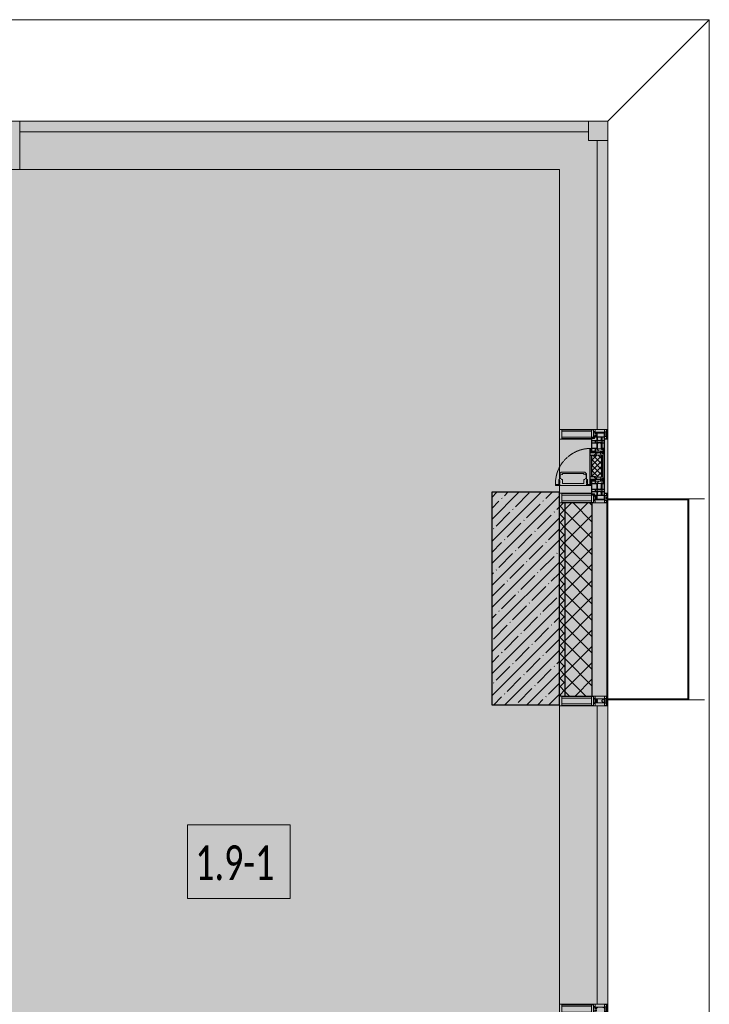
# Model space of a CAD drawing. Header units: millimetres. Extents: x -76220005 to 7466349, y -86687 to 22351.
# Tile 275 of 493: x 70838 to 74403, y -23854 to -18759. Entities that reach past the tile are written whole.
import ezdxf

# ---------------------------------------------------------------- set-up
doc = ezdxf.new("R2010")
doc.units = ezdxf.units.MM
doc.linetypes.add('-D1-02х01', pattern=[3, 2, -1])
for name, color, linetype, lineweight in [('_0', 7, 'Continuous', 13), ('A-010-A_ROOM', 7, 'Continuous', 18), ('A-200-M_WALL', 7, 'Continuous', 5), ('A-200-M_WALL_PAT', 7, 'Continuous', 5), ('A-214-M_CURT_WALL', 7, 'Continuous', 5), ('A-215-M_CURT_PANEL', 7, 'Continuous', 5), ('A-280-M_COLUMN', 7, 'Continuous', 5), ('A-314-M_WINDOW', 7, 'Continuous', 5), ('S-280-M_COLUMN', 7, 'Continuous', 5), ('Z-060-M_DETAIL', 7, 'Continuous', 5), ('Ограждение', 7, 'Continuous', 5), ('Поручни', 7, 'Continuous', 5)]:
    doc.layers.add(name, color=color, linetype=linetype, lineweight=lineweight)
doc.styles.add('Calibri Light_2', font='Calibri light.ttf', dxfattribs={"width": 0.7, "height": 250})

# ---------------------------------------------------------------- blocks, each defined once
blk = doc.blocks.new('System Panel - A_PAN_Glass-5712541-50_AS_Plan_10')
at = {"layer": 'A-215-M_CURT_PANEL'}
for p, q in [((1470, 55), (-1470, 55)), ((-1470, 55), (-1470, 0)), ((1470, 0), (1470, 55)), ((-1470, 0), (1470, 0))]:
    blk.add_line(p, q, dxfattribs=at)
blk = doc.blocks.new('Rectangular Mullion - R_StandardFrame_50Wx250H-5712542-50_AS_Plan_10')
at = {"layer": 'A-214-M_CURT_WALL'}
blk.add_line((34660, 29445), (37450, 29445), dxfattribs=at)
blk = doc.blocks.new('Quad Corner Mullion - Q_0_100_-50-2880969-50_AS_Plan_10')
at = {"layer": 'A-214-M_CURT_WALL', "lineweight": 9}
for p, q in [((0, 0), (-100, 0)), ((-100, 0), (-100, -100)), ((0, -100), (0, 0)), ((-100, -100), (0, -100))]:
    blk.add_line(p, q, dxfattribs=at)
blk = doc.blocks.new('Rectangular Mullion - R_StandardFrame_50Wx250H-3484157-50_AS_Plan_10')
at = {"layer": 'A-214-M_CURT_WALL', "lineweight": 9}
for p, q in [((-50, -250), (-50, 0)), ((-50, 0), (0, 0)), ((0, 0), (0, -250)), ((0, -250), (-50, -250))]:
    blk.add_line(p, q, dxfattribs=at)
blk = doc.blocks.new('System Panel - A_PAN_Glass-4955594-50_AS_Plan_10')
at = {"layer": 'A-215-M_CURT_PANEL'}
for p, q in [((747.5, 55), (-747.5, 55)), ((-747.5, 55), (-747.5, 0)), ((747.5, 0), (747.5, 55)), ((-747.5, 0), (747.5, 0))]:
    blk.add_line(p, q, dxfattribs=at)
blk = doc.blocks.new('Rectangular Mullion - R_StandardFrame_50Wx250H-5712543-50_AS_Plan_10')
at = {"layer": 'A-214-M_CURT_WALL'}
blk.add_line((37450, 29445), (37450, 28100), dxfattribs=at)
blk = doc.blocks.new('A_PAN_Створка - 383мм-4625040-50_AS_Plan_10')
at = {"layer": 'A-215-M_CURT_PANEL'}
h = blk.add_hatch(dxfattribs=at)
h.set_pattern_fill('FP_3', color=256, style=0, pattern_type=2)
h.set_pattern_definition([(135, (27910.019, -37700), (-14.142136, -14.142136), []), (225, (27910.019, -37700), (14.142136, -14.142136), [])])
h.paths.add_polyline_path([(57.2, -60.8), (57.2, -36.4), (54.9, -34.1), (54.5, -31.8), (-54.5, -31.8), (-54.9, -34.1), (-57.2, -36.4), (-57.2, -60.8), (-54.6, -63.4), (-53.6, -82.7), (54.6, -81.8), (54.6, -63.4)])
at = {"layer": 'A-314-M_WINDOW'}
for p, q in [((-67.9, -17), (-171, -17)), ((-171, -17), (-171, -57)), ((-171, -18.5), (-153.5, -18.5)), ((-153.5, -18.5), (-152, -20)), ((-152, -20), (-152, -73.5)), ((-150.5, -17), (-150.5, -29.4)), ((-132.4, -18.6), (-150.5, -18.6)), ((-150.5, -29.4), (-132.4, -29.4)), ((-150.5, -33.6), (-150.5, -68)), ((-136.3, -33.6), (-150.5, -33.6)), ((-137.2, -31), (-135.8, -35)), ((-132.5, -31), (-137.2, -31)), ((-137.2, -54.8), (-135.8, -50.8)), ((-132.1, -36.8), (-135.8, -35)), ((-132.1, -49), (-135.8, -50.8)), ((-132.5, -31.9), (-133.4, -33.7)), ((-133.4, -33.7), (-130.1, -35.3)), ((-133.4, -52), (-130.1, -50.4)), ((-132.5, -31.9), (-132.5, -31)), ((-132.4, -29.4), (-132.4, -18.6)), ((-132.1, -49), (-132.1, -36.8)), ((-131, -18.2), (-131, -29.5)), ((-120.8, -18.2), (-131, -18.2)), ((-131, -29.5), (-120.8, -29.5)), ((-131, -30.9), (-131, -33)), ((-120.8, -30.9), (-131, -30.9)), ((-129.4, -34.6), (-131, -33)), ((-130.1, -35.3), (-129.4, -34.6)), ((-130.1, -35.3), (-130.1, -50.4)), ((-130.1, -50.4), (-129.4, -51.1)), ((-122.4, -34.6), (-120.8, -33)), ((-121.7, -35.3), (-122.4, -34.6)), ((-121.7, -50.4), (-122.4, -51.1)), ((-118.4, -33.7), (-121.7, -35.3)), ((-121.7, -35.3), (-121.7, -50.4)), ((-118.4, -52), (-121.7, -50.4)), ((-120.8, -18.2), (-120.8, -29.5)), ((-120.8, -30.9), (-120.8, -33)), ((-119.7, -36.8), (-115.9, -35)), ((-119.7, -49), (-119.7, -36.8)), ((-119.7, -49), (-115.9, -50.8)), ((-119.3, -18.6), (-92.5, -18.6)), ((-119.3, -29.4), (-119.3, -18.6)), ((-92.5, -29.4), (-119.3, -29.4)), ((-119.3, -31), (-114.6, -31)), ((-119.3, -31.9), (-119.3, -31)), ((-119.3, -31.9), (-118.4, -33.7)), ((-114.6, -31), (-115.9, -35)), ((-114.6, -54.8), (-115.9, -50.8)), ((-94.1, -33.5), (-115.4, -33.5)), ((-89.9, -35.1), (-94.1, -33.5)), ((-89.9, -50.9), (-94.1, -52.5)), ((-92.5, -18.6), (-92.5, -29.4)), ((-90.8, -18.5), (-90.8, -29.4)), ((-87.3, -18.5), (-90.8, -18.5)), ((-90.8, -29.4), (-85.9, -29.4)), ((-89.9, -32.5), (-89.9, -35.1)), ((-85.9, -32.5), (-89.9, -32.5)), ((-89.9, -35.1), (-89.9, -50.9)), ((-89.9, -52.2), (-89.9, -50.9)), ((-87.3, -20.4), (-87.3, -18.5)), ((-87.3, -20.4), (-87.3, -21.9)), ((-84.8, -20.4), (-87.3, -20.4)), ((-87.3, -21.9), (-85.9, -21.9)), ((-85.9, -18.2), (-85.9, -20.4)), ((-75.9, -18.2), (-85.9, -18.2)), ((-85.9, -21.9), (-85.9, -29.4)), ((-85.9, -29.4), (-85.9, -32.5)), ((-85.9, -53.5), (-78, -45.6)), ((-83.4, -20.4), (-84.8, -20.4)), ((-70, -33.8), (-83.4, -20.4)), ((-78, -84), (-78, -23.5)), ((-78, -23.5), (-67.9, -23.5)), ((-78, -36.8), (-70, -36.8)), ((-78, -45.6), (-78, -36.8)), ((-75.9, -21.5), (-75.9, -18.2)), ((-75.9, -21.5), (-75.9, -23.5)), ((-74.9, -21.5), (-75.9, -21.5)), ((-75.9, -23.5), (-73, -23.5)), ((-74.9, -17.9), (-74.9, -21.5)), ((-68.9, -17.9), (-74.9, -17.9)), ((-67.2, -29.3), (-73, -23.5)), ((-61.4, -23.5), (-70, -32.1)), ((-70, -32.1), (-70, -62.5)), ((-70, -36.8), (-70, -33.8)), ((-68.9, -21.5), (-68.9, -17.9)), ((-67.9, -21.5), (-68.9, -21.5)), ((67.9, -17), (-67.9, -17)), ((-61.4, -23.5), (-67.9, -17)), ((-67.9, -17), (-67.9, -23.5)), ((-67.9, -17), (67.9, -17)), ((-67.9, -21.5), (-67.9, -23.5)), ((-67.9, -23.5), (-64.6, -26.8)), ((-67.9, -23.5), (-64.6, -26.8)), ((-64.6, -26.8), (-67.2, -29.3)), ((-64.6, -26.8), (-61.4, -23.5)), ((61.4, -23.5), (-61.4, -23.5)), ((67.9, -17), (61.4, -23.5)), ((70, -32.1), (61.4, -23.5)), ((61.4, -23.5), (64.6, -26.8)), ((67.9, -23.5), (64.6, -26.8)), ((64.6, -26.8), (67.9, -23.5)), ((64.6, -26.8), (67.2, -29.3)), ((67.2, -29.3), (73, -23.5)), ((67.9, -23.5), (67.9, -17)), ((171, -17), (67.9, -17)), ((67.9, -21.5), (67.9, -23.5)), ((67.9, -21.5), (68.9, -21.5)), ((67.9, -23.5), (78, -23.5)), ((68.9, -17.9), (74.9, -17.9)), ((68.9, -21.5), (68.9, -17.9)), ((70, -33.8), (83.4, -20.4)), ((70, -62.5), (70, -32.1)), ((70, -36.8), (70, -33.8)), ((78, -36.8), (70, -36.8)), ((75.9, -23.5), (73, -23.5)), ((74.9, -17.9), (74.9, -21.5)), ((74.9, -21.5), (75.9, -21.5)), ((75.9, -18.2), (85.9, -18.2)), ((75.9, -21.5), (75.9, -18.2)), ((75.9, -21.5), (75.9, -23.5)), ((78, -23.5), (78, -84)), ((78, -45.6), (78, -36.8)), ((85.9, -53.5), (78, -45.6)), ((83.4, -20.4), (84.8, -20.4)), ((84.8, -20.4), (87.3, -20.4)), ((85.9, -18.2), (85.9, -20.4)), ((85.9, -21.9), (85.9, -29.4)), ((87.3, -21.9), (85.9, -21.9)), ((85.9, -29.4), (85.9, -32.5)), ((90.8, -29.4), (85.9, -29.4)), ((85.9, -32.5), (89.9, -32.5)), ((87.3, -18.5), (90.8, -18.5)), ((87.3, -20.4), (87.3, -18.5)), ((87.3, -20.4), (87.3, -21.9)), ((89.9, -32.5), (89.9, -35.1)), ((89.9, -35.1), (94.1, -33.5)), ((89.9, -35.1), (89.9, -50.9)), ((89.9, -50.9), (94.1, -52.5)), ((89.9, -52.2), (89.9, -50.9)), ((90.8, -18.5), (90.8, -29.4)), ((92.5, -18.6), (92.5, -29.4)), ((119.3, -18.6), (92.5, -18.6)), ((92.5, -29.4), (119.3, -29.4)), ((94.1, -33.5), (115.4, -33.5)), ((114.6, -31), (115.9, -35)), ((119.3, -31), (114.6, -31)), ((114.6, -54.8), (115.9, -50.8)), ((119.7, -36.8), (115.9, -35)), ((119.7, -49), (115.9, -50.8)), ((119.3, -31.9), (118.4, -33.7)), ((118.4, -33.7), (121.7, -35.3)), ((118.4, -52), (121.7, -50.4)), ((119.3, -29.4), (119.3, -18.6)), ((119.3, -31.9), (119.3, -31)), ((119.7, -49), (119.7, -36.8)), ((120.8, -18.2), (120.8, -29.5)), ((120.8, -18.2), (131, -18.2)), ((131, -29.5), (120.8, -29.5)), ((120.8, -30.9), (120.8, -33)), ((120.8, -30.9), (131, -30.9)), ((122.4, -34.6), (120.8, -33)), ((121.7, -35.3), (122.4, -34.6)), ((121.7, -35.3), (121.7, -50.4)), ((121.7, -50.4), (122.4, -51.1)), ((129.4, -34.6), (131, -33)), ((130.1, -35.3), (129.4, -34.6)), ((130.1, -50.4), (129.4, -51.1)), ((133.4, -33.7), (130.1, -35.3)), ((130.1, -35.3), (130.1, -50.4)), ((133.4, -52), (130.1, -50.4)), ((131, -18.2), (131, -29.5)), ((131, -30.9), (131, -33)), ((132.1, -36.8), (135.8, -35)), ((132.1, -49), (132.1, -36.8)), ((132.1, -49), (135.8, -50.8)), ((132.4, -18.6), (150.5, -18.6)), ((132.4, -29.4), (132.4, -18.6)), ((150.5, -29.4), (132.4, -29.4)), ((132.5, -31), (137.2, -31)), ((132.5, -31.9), (132.5, -31)), ((132.5, -31.9), (133.4, -33.7)), ((137.2, -31), (135.8, -35)), ((137.2, -54.8), (135.8, -50.8)), ((136.3, -33.6), (150.5, -33.6)), ((150.5, -17), (150.5, -29.4)), ((150.5, -33.6), (150.5, -68)), ((153.5, -18.5), (152, -20)), ((152, -20), (152, -73.5)), ((171, -18.5), (153.5, -18.5)), ((171, -57), (171, -17)), ((-171, -55.5), (-152, -55.5)), ((-171, -57), (-156, -57)), ((-153, -60), (-153, -73.5)), ((-153, -73.5), (-150, -73.5)), ((-136.4, -52.4), (-150.5, -52.4)), ((-150.5, -56.6), (-132.4, -56.6)), ((-150.5, -68), (-143.5, -68)), ((-150.5, -69.5), (-150.5, -73.5)), ((-145, -69.5), (-150.5, -69.5)), ((-150, -73.5), (-150, -84)), ((-150, -84), (-78, -84)), ((-148.5, -81), (-148.5, -82.5)), ((-143.5, -81), (-148.5, -81)), ((-148.5, -82.5), (-132.4, -82.5)), ((-145, -69.5), (-145, -79.5)), ((-143.5, -68), (-143.5, -81)), ((-132.5, -54.8), (-137.2, -54.8)), ((-132.5, -53.8), (-133.4, -52)), ((-132.5, -53.8), (-132.5, -54.8)), ((-132.4, -56.6), (-132.4, -82.5)), ((-129.4, -51.1), (-131, -52.7)), ((-131, -55.1), (-131, -52.7)), ((-120.8, -55.1), (-131, -55.1)), ((-131, -56.5), (-131, -62.6)), ((-131, -56.5), (-120.8, -56.5)), ((-120.8, -62.6), (-131, -62.6)), ((-131, -64.6), (-120.8, -64.6)), ((-131, -82.5), (-131, -64.6)), ((-131, -82.5), (-120.8, -82.5)), ((-122.4, -51.1), (-120.8, -52.7)), ((-120.8, -55.1), (-120.8, -52.7)), ((-120.8, -56.5), (-120.8, -62.6)), ((-120.8, -82.5), (-120.8, -64.6)), ((-119.3, -53.8), (-118.4, -52)), ((-119.3, -53.8), (-119.3, -54.8)), ((-119.3, -54.8), (-114.6, -54.8)), ((-119.3, -56.6), (-119.3, -82.5)), ((-92.5, -56.6), (-119.3, -56.6)), ((-119.3, -82.5), (-92.5, -82.5)), ((-94.1, -52.5), (-115.3, -52.5)), ((-92.5, -56.6), (-92.5, -82.5)), ((-73.9, -87.5), (-91.5, -87.5)), ((-91.5, -87.5), (-91.5, -92)), ((-91.5, -92), (91.5, -92)), ((-90.8, -56.6), (-85.9, -56.6)), ((-90.8, -62.7), (-90.8, -56.6)), ((-80.4, -62.7), (-90.8, -62.7)), ((-90.8, -64.6), (-90.8, -82.5)), ((-80.1, -64.6), (-90.8, -64.6)), ((-90.8, -82.5), (-79.5, -82.5)), ((-89.9, -52.2), (-88.6, -53.5)), ((-85.9, -53.5), (-88.6, -53.5)), ((-85.9, -56.6), (-85.9, -53.5)), ((-78, -84), (-85, -84)), ((-85, -84), (-85, -87.5)), ((-85, -87.5), (-78, -87.5)), ((-80.4, -61.1), (-80.4, -62.7)), ((-78, -61.1), (-80.4, -61.1)), ((-80.1, -66.1), (-80.1, -64.6)), ((-78, -66.1), (-80.1, -66.1)), ((-79.5, -80.6), (-78, -80.6)), ((-79.5, -82.5), (-79.5, -80.6)), ((-78, -66.1), (-78, -61.1)), ((-78, -87.5), (-78, -84)), ((-78, -84), (-73.9, -84)), ((-70, -62.5), (-73.9, -62.5)), ((-73.9, -62.5), (-73.9, -87.5)), ((73.9, -62.5), (70, -62.5)), ((73.9, -87.5), (73.9, -62.5)), ((73.9, -84), (78, -84)), ((91.5, -87.5), (73.9, -87.5)), ((78, -61.1), (80.4, -61.1)), ((78, -66.1), (78, -61.1)), ((78, -66.1), (80.1, -66.1)), ((79.5, -80.6), (78, -80.6)), ((78, -87.5), (78, -84)), ((78, -84), (85, -84)), ((78, -84), (150, -84)), ((85, -87.5), (78, -87.5)), ((79.5, -82.5), (79.5, -80.6)), ((90.8, -82.5), (79.5, -82.5)), ((80.1, -64.6), (90.8, -64.6)), ((80.1, -66.1), (80.1, -64.6)), ((80.4, -61.1), (80.4, -62.7)), ((80.4, -62.7), (90.8, -62.7)), ((85, -84), (85, -87.5)), ((85.9, -53.5), (88.6, -53.5)), ((85.9, -56.6), (85.9, -53.5)), ((90.8, -56.6), (85.9, -56.6)), ((89.9, -52.2), (88.6, -53.5)), ((90.8, -62.7), (90.8, -56.6)), ((90.8, -64.6), (90.8, -82.5)), ((91.5, -92), (91.5, -87.5)), ((92.5, -56.6), (119.3, -56.6)), ((92.5, -56.6), (92.5, -82.5)), ((119.3, -82.5), (92.5, -82.5)), ((94.1, -52.5), (115.3, -52.5)), ((119.3, -54.8), (114.6, -54.8)), ((119.3, -53.8), (118.4, -52)), ((119.3, -53.8), (119.3, -54.8)), ((119.3, -56.6), (119.3, -82.5)), ((122.4, -51.1), (120.8, -52.7)), ((120.8, -55.1), (120.8, -52.7)), ((120.8, -55.1), (131, -55.1)), ((120.8, -56.5), (120.8, -62.6)), ((131, -56.5), (120.8, -56.5)), ((120.8, -62.6), (131, -62.6)), ((120.8, -82.5), (120.8, -64.6)), ((131, -64.6), (120.8, -64.6)), ((131, -82.5), (120.8, -82.5)), ((129.4, -51.1), (131, -52.7)), ((131, -55.1), (131, -52.7)), ((131, -56.5), (131, -62.6)), ((131, -82.5), (131, -64.6)), ((150.5, -56.6), (132.4, -56.6)), ((132.4, -56.6), (132.4, -82.5)), ((148.5, -82.5), (132.4, -82.5)), ((132.5, -53.8), (133.4, -52)), ((132.5, -53.8), (132.5, -54.8)), ((132.5, -54.8), (137.2, -54.8)), ((136.4, -52.4), (150.5, -52.4)), ((143.5, -68), (143.5, -81)), ((150.5, -68), (143.5, -68)), ((143.5, -81), (148.5, -81)), ((145, -69.5), (150.5, -69.5)), ((145, -69.5), (145, -79.5)), ((148.5, -81), (148.5, -82.5)), ((150, -84), (150, -73.5)), ((150, -73.5), (153, -73.5)), ((150.5, -69.5), (150.5, -73.5)), ((171, -55.5), (152, -55.5)), ((153, -73.5), (153, -60)), ((156, -57), (171, -57))]:
    blk.add_line(p, q, dxfattribs=at)
for centre, start, end in [((-156, -60), 0, 90), ((156, -60), 90, 180)]:
    blk.add_arc(centre, 3, start, end, dxfattribs=at)
at = {"layer": 'A-314-M_WINDOW', "linetype": '-D1-02х01'}
blk.add_arc((91.4, -87.5), 183, 181.4091, 271.1445, dxfattribs=at)
at = {"layer": 'Z-060-M_DETAIL'}
for p, q in [((-70, -32.1), (-61.4, -23.5)), ((-70, -62.5), (-70, -32.1)), ((-67.8, -38.3), (-65.7, -37.4)), ((-67.8, -55.7), (-67.8, -38.3)), ((-65.7, -37.4), (-60.8, -34.7)), ((61.4, -23.5), (-61.4, -23.5)), ((-60.8, -34.7), (-57.3, -35.9)), ((-55.2, -33.8), (-57.3, -35.9)), ((-54.9, -34.1), (-57.2, -36.4)), ((-57.2, -36.4), (-57.2, -60.8)), ((-55.2, -33.8), (-54.8, -31.5)), ((-54.9, -25.8), (-53.9, -24.8)), ((-54.9, -29.5), (-54.9, -25.8)), ((-53.9, -30.5), (-54.9, -29.5)), ((-54.5, -31.8), (-54.9, -34.1)), ((0, -31.5), (-54.8, -31.5)), ((54.5, -31.8), (-54.5, -31.8)), ((-53.9, -24.8), (53.9, -24.8)), ((53.9, -30.5), (-53.9, -30.5)), ((0, -31.5), (54.8, -31.5)), ((54.9, -25.8), (53.9, -24.8)), ((53.9, -30.5), (54.9, -29.5)), ((54.9, -34.1), (54.5, -31.8)), ((55.2, -33.8), (54.8, -31.5)), ((54.9, -29.5), (54.9, -25.8)), ((57.2, -36.4), (54.9, -34.1)), ((55.2, -33.8), (57.3, -35.9)), ((57.2, -60.8), (57.2, -36.4)), ((60.8, -34.7), (57.3, -35.9)), ((65.7, -37.4), (60.8, -34.7)), ((70, -32.1), (61.4, -23.5)), ((67.8, -38.3), (65.7, -37.4)), ((67.8, -55.7), (67.8, -38.3)), ((70, -62.5), (70, -32.1)), ((-91.5, -87.5), (-73.9, -87.5)), ((-91.5, -92), (-91.5, -87.5)), ((-91.5, -92), (91.5, -92)), ((-83.4, -90.3), (-83.4, -87.5)), ((-83.4, -90.3), (-69.4, -90.3)), ((-73.9, -62.5), (-70, -62.5)), ((-73.9, -87.5), (-73.9, -62.5)), ((-69.4, -66.5), (-73.9, -66.5)), ((-73.9, -81.5), (-69.4, -81.5)), ((-69.4, -85.5), (-73.9, -85.5)), ((-69.4, -81.5), (-69.4, -66.5)), ((-69.4, -90.3), (-69.4, -85.5)), ((-61.7, -62.5), (-67.9, -62.5)), ((-67.9, -62.5), (-67.9, -89.3)), ((-67.9, -89.3), (-66.9, -90.3)), ((-66, -56.5), (-67.8, -55.7)), ((-66.9, -90.3), (-57.4, -90.3)), ((-66, -56.5), (-62, -59.1)), ((-62, -59.1), (-60.7, -61)), ((-61.7, -64.9), (-61.7, -62.5)), ((-60.1, -67.7), (-61.7, -64.9)), ((-60.7, -61), (-57.4, -61)), ((-56.4, -67.7), (-60.1, -67.7)), ((-57.4, -61), (-54.9, -63.5)), ((-57.4, -90.3), (-56.4, -89.4)), ((-57.2, -60.8), (-54.6, -63.4)), ((-56.4, -89.4), (-56.4, -67.7)), ((-54.9, -63.5), (-54.9, -81.9)), ((-54.9, -81.9), (-53.8, -83)), ((-54.9, -85.6), (-53.9, -84.6)), ((-54.9, -89.3), (-54.9, -85.6)), ((-53.9, -90.3), (-54.9, -89.3)), ((-54.6, -63.4), (-54.6, -81.8)), ((-54.6, -81.8), (-53.6, -82.7)), ((-53.9, -84.6), (53.9, -84.6)), ((53.9, -90.3), (-53.9, -90.3)), ((53.8, -83), (-53.8, -83)), ((-53.6, -82.7), (53.6, -82.7)), ((53.6, -82.7), (54.6, -81.8)), ((54.9, -81.9), (53.8, -83)), ((54.9, -85.6), (53.9, -84.6)), ((53.9, -90.3), (54.9, -89.3)), ((54.6, -63.4), (57.2, -60.8)), ((54.6, -81.8), (54.6, -63.4)), ((57.4, -61), (54.9, -63.5)), ((54.9, -63.5), (54.9, -81.9)), ((54.9, -89.3), (54.9, -85.6)), ((56.4, -67.7), (60.1, -67.7)), ((56.4, -89.4), (56.4, -67.7)), ((57.4, -90.3), (56.4, -89.4)), ((60.7, -61), (57.4, -61)), ((66.9, -90.3), (57.4, -90.3)), ((60.1, -67.7), (61.7, -64.9)), ((62, -59.1), (60.7, -61)), ((61.7, -62.5), (67.9, -62.5)), ((61.7, -64.9), (61.7, -62.5)), ((66, -56.5), (62, -59.1)), ((66, -56.5), (67.8, -55.7)), ((67.9, -89.3), (66.9, -90.3)), ((67.9, -62.5), (67.9, -89.3)), ((69.4, -66.5), (73.9, -66.5)), ((69.4, -81.5), (69.4, -66.5)), ((73.9, -81.5), (69.4, -81.5)), ((69.4, -85.5), (73.9, -85.5)), ((69.4, -90.3), (69.4, -85.5)), ((83.4, -90.3), (69.4, -90.3)), ((73.9, -62.5), (70, -62.5)), ((73.9, -87.5), (73.9, -62.5)), ((91.5, -87.5), (73.9, -87.5)), ((83.4, -90.3), (83.4, -87.5)), ((91.5, -92), (91.5, -87.5))]:
    blk.add_line(p, q, dxfattribs=at)
at = {"layer": 'Z-060-M_DETAIL', "color": 9, "true_color": 0xc8c8c8}
for p, q in [((95.1, -87.5), (95.1, -105.1)), ((99.6, -87.5), (95.1, -87.5)), ((97.9, -95.6), (95.1, -95.6)), ((97.9, -95.6), (97.9, -109.6)), ((99.6, -270.5), (99.6, -87.5)), ((39.7, -109), (31.1, -117.6)), ((31.1, -117.6), (31.1, -240.4)), ((41.4, -123.8), (39.1, -124.2)), ((39.1, -179), (39.1, -124.2)), ((70.1, -109), (39.7, -109)), ((41.4, -123.8), (43.5, -121.7)), ((45, -113.3), (42.3, -118.2)), ((42.3, -118.2), (43.5, -121.7)), ((45.9, -111.2), (45, -113.3)), ((63.3, -111.2), (45.9, -111.2)), ((64.1, -113), (63.3, -111.2)), ((64.1, -113), (66.7, -117)), ((66.7, -117), (68.6, -118.3)), ((68.6, -118.3), (68.6, -121.6)), ((68.6, -121.6), (71.1, -124.1)), ((70.1, -105.1), (70.1, -109)), ((95.1, -105.1), (70.1, -105.1)), ((71.1, -124.1), (89.5, -124.1)), ((74.1, -109.6), (74.1, -105.1)), ((89.1, -109.6), (74.1, -109.6)), ((89.1, -105.1), (89.1, -109.6)), ((89.5, -124.1), (90.6, -125.2)), ((90.6, -125.2), (90.6, -232.8)), ((93.1, -109.6), (93.1, -105.1)), ((97.9, -109.6), (93.1, -109.6)), ((39.1, -179), (39.1, -233.8)), ((39.7, -249), (31.1, -240.4)), ((41.4, -234.2), (39.1, -233.8)), ((70.1, -249), (39.7, -249)), ((41.4, -234.2), (43.5, -236.3)), ((42.3, -239.8), (43.5, -236.3)), ((45, -244.7), (42.3, -239.8)), ((45.9, -246.8), (45, -244.7)), ((63.3, -246.8), (45.9, -246.8)), ((64.1, -245), (63.3, -246.8)), ((64.1, -245), (66.7, -241)), ((66.7, -241), (68.6, -239.7)), ((68.6, -236.4), (71.1, -233.9)), ((68.6, -239.7), (68.6, -236.4)), ((70.1, -252.9), (70.1, -249)), ((95.1, -252.9), (70.1, -252.9)), ((71.1, -233.9), (89.5, -233.9)), ((74.1, -248.4), (74.1, -252.9)), ((89.1, -248.4), (74.1, -248.4)), ((89.1, -252.9), (89.1, -248.4)), ((89.5, -233.9), (90.6, -232.8)), ((93.1, -248.4), (93.1, -252.9)), ((97.9, -248.4), (93.1, -248.4)), ((95.1, -270.5), (95.1, -252.9)), ((97.9, -262.4), (97.9, -248.4)), ((97.9, -262.4), (95.1, -262.4)), ((99.6, -270.5), (95.1, -270.5))]:
    blk.add_line(p, q, dxfattribs=at)
blk = doc.blocks.new('Rectangular Mullion - R_StandardFrame_50Wx250H-3725450-50_AS_Plan_10')
at = {"layer": 'A-214-M_CURT_WALL'}
for p, q in [((37450, 27839.9), (37450, 28050)), ((37700, 27770), (37700, 28050)), ((37450, 27775), (37450, 27810.4))]:
    blk.add_line(p, q, dxfattribs=at)
blk = doc.blocks.new('Rectangular Mullion - 50Wx250H-V1-50_AS_Plan_10')
at = {"layer": 'Z-060-M_DETAIL'}
for p, q in [((-25, 84), (-25, 250)), ((-25, 250), (0, 250)), ((-23, 237.3), (0, 237.3)), ((-23, 237.3), (-23, 84)), ((-14.9, 84), (-14.9, 237.3)), ((25, 250), (0, 250)), ((23, 237.3), (0, 237.3)), ((14.9, 84), (14.9, 237.3)), ((23, 237.3), (23, 73.6)), ((25, 65.2), (25, 250)), ((0, 84), (-15, 84)), ((-0.5, 73.6), (-15, 73.6)), ((-10, 71.3), (-12, 71.3)), ((-10, 57.4), (-10, 71.3)), ((-7, 65.2), (-5.9, 67.3)), ((-7, 65.2), (-7, 57)), ((-4.1, 67.3), (-5.9, 67.3)), ((-4.1, 67.3), (-2.9, 65.1)), ((-2.9, 65.1), (-2.9, 57)), ((0, 84), (23, 84)), ((0.5, 73.6), (23, 73.6)), ((4.1, 67.3), (2.9, 65.1)), ((2.9, 65.1), (2.9, 57)), ((4.1, 67.3), (5.9, 67.3)), ((7, 65.2), (5.9, 67.3)), ((7, 65.2), (7, 54.7)), ((8.7, 53), (7, 54.7)), ((8.7, 53), (10, 53)), ((10, 71.3), (14, 71.3)), ((10, 53), (10, 71.3)), ((10, 53), (10, 17)), ((14, 71.3), (14, 65.2)), ((14, 65.2), (25, 65.2)), ((-23.8, 14.6), (-25, 14.2)), ((-25, 0), (-25, 14.2)), ((-23.8, 17), (-23.8, 14.6)), ((-22.5, 10.6), (-23.8, 14.6)), ((-22.5, 10.6), (-23.7, 9.9)), ((-23.7, 1.3), (-23.7, 9.9)), ((-23.7, 1.3), (-11.8, 1.3)), ((-23.2, 10.2), (-22.5, 8)), ((-22.5, 8), (-22.5, 4.5)), ((-21.3, 4.5), (-22.5, 4.5)), ((-22.3, 17), (-22.3, 16)), ((-22.3, 16), (-21.3, 16)), ((-19.9, 17), (-21.3, 16)), ((-21.3, 4.5), (-21.3, 6.5)), ((-21.3, 6.5), (-14.2, 6.5)), ((-7.4, 16.6), (-18.4, 16.6)), ((-14.2, 6.5), (-14.2, 4.5)), ((-13.2, 4.5), (-14.2, 4.5)), ((-13.2, 4.5), (-12.2, 7.2)), ((-12.7, 7.6), (-11.3, 11.4)), ((-12.7, 7.6), (-11.8, 6.9)), ((-12.2, 9), (-12.2, 14.8)), ((-12.2, 14.8), (0, 14.8)), ((-11.8, 1.3), (-11.8, 6.9)), ((-10.5, 11.2), (-11.3, 11.4)), ((-10.5, 1.5), (-10.5, 11.2)), ((-4.8, 1.5), (-10.5, 1.5)), ((0, 8), (-4.8, 8)), ((-4.8, 1.5), (-4.8, 8)), ((-2.6, 16.8), (0, 16.8)), ((2.6, 16.8), (0, 16.8)), ((0, 14.8), (0, 16.8)), ((0, 14.8), (0, 16.8)), ((12.2, 14.8), (0, 14.8)), ((0, 0), (0, 8)), ((0, 8), (4.8, 8)), ((0, 0), (0, 8)), ((4.8, 1.5), (4.8, 8)), ((4.8, 1.5), (10.5, 1.5)), ((8.5, 23), (6, 25.5)), ((6, 18), (7.4, 18)), ((7.4, 18), (7.4, 16.6)), ((7.4, 16.6), (18.4, 16.6)), ((7.5, 18.5), (8.5, 18.5)), ((7.5, 17), (7.5, 18.5)), ((10, 17), (7.5, 17)), ((8.5, 18.5), (8.5, 23)), ((10.5, 11.2), (11.3, 11.4)), ((10.5, 1.5), (10.5, 11.2)), ((12.7, 7.6), (11.3, 11.4)), ((12.7, 7.6), (11.8, 6.9)), ((11.8, 1.3), (11.8, 6.9)), ((23.7, 1.3), (11.8, 1.3)), ((12.2, 9), (12.2, 14.8)), ((13.2, 4.5), (12.2, 7.2)), ((13.2, 4.5), (14.2, 4.5)), ((21.3, 6.5), (14.2, 6.5)), ((14.2, 6.5), (14.2, 4.5)), ((18.4, 16.6), (19, 17.6)), ((19, 17.6), (21.3, 16)), ((22.3, 16), (21.3, 16)), ((21.3, 4.5), (21.3, 6.5)), ((21.3, 4.5), (22.5, 4.5)), ((22.3, 17), (22.3, 16)), ((22.3, 17), (23.8, 17)), ((22.5, 10.6), (23.8, 14.6)), ((22.5, 10.6), (23.7, 9.9)), ((23.2, 10.2), (22.5, 8)), ((22.5, 8), (22.5, 4.5)), ((23.7, 1.3), (23.7, 9.9)), ((23.8, 17), (23.8, 14.6)), ((23.8, 14.6), (25, 14.2)), ((25, 0), (25, 14.2)), ((-25, 0), (0, 0)), ((25, 0), (0, 0))]:
    blk.add_line(p, q, dxfattribs=at)
for centre, start, end in [((-0.5, 73.1), 360, 90), ((0.5, 73.1), 90, 180)]:
    blk.add_arc(centre, 0.5, start, end, dxfattribs=at)
blk = doc.blocks.new('Rectangular Mullion - R_StandardFrame_50Wx250H-3548423-50_AS_Plan_10')
at = {"layer": 'A-214-M_CURT_WALL', "lineweight": 9}
for p, q in [((-25, -17), (-25, 0)), ((-25, 0), (25, 0)), ((25, 0), (25, -250)), ((-25, -250), (-25, -84)), ((25, -250), (-25, -250))]:
    blk.add_line(p, q, dxfattribs=at)
blk = doc.blocks.new('System Panel - A_PAN_Glass-4954074-50_AS_Plan_10')
at = {"layer": 'A-215-M_CURT_PANEL'}
for p, q in [((772.5, 55), (-772.5, 55)), ((-772.5, 55), (-772.5, 0)), ((772.5, 0), (772.5, 55)), ((-772.5, 0), (772.5, 0))]:
    blk.add_line(p, q, dxfattribs=at)
blk = doc.blocks.new('Rectangular Mullion - R_StandardFrame_50Wx250H-3729837-50_AS_Plan_10')
at = {"layer": 'A-214-M_CURT_WALL'}
blk.add_line((37450, 26670), (37450, 25125), dxfattribs=at)
blk = doc.blocks.new('Rectangular Mullion - 50Wx250H-2623690-50_AS_Plan_10')
at = {"layer": 'Z-060-M_DETAIL'}
for p, q in [((-25, 65.2), (-25, 250)), ((-25, 250), (0, 250)), ((-23, 237.3), (0, 237.3)), ((-23, 237.3), (-23, 73.6)), ((-14.9, 84), (-14.9, 237.3)), ((25, 250), (0, 250)), ((23, 237.3), (0, 237.3)), ((14.9, 84), (14.9, 237.3)), ((23, 237.3), (23, 73.6)), ((25, 65.2), (25, 250)), ((-14, 65.2), (-25, 65.2)), ((0, 84), (-23, 84)), ((-0.5, 73.6), (-23, 73.6)), ((-14, 71.3), (-14, 65.2)), ((-10, 71.3), (-14, 71.3)), ((-10, 53), (-10, 71.3)), ((-8.7, 53), (-10, 53)), ((-10, 53), (-10, 17)), ((-8.7, 53), (-7, 54.7)), ((-7, 65.2), (-5.9, 67.3)), ((-7, 65.2), (-7, 54.7)), ((-4.1, 67.3), (-5.9, 67.3)), ((-4.1, 67.3), (-2.9, 65.1)), ((-2.9, 65.1), (-2.9, 54.6)), ((-1.3, 53), (-2.9, 54.6)), ((0, 53), (-1.3, 53)), ((0, 84), (23, 84)), ((0, 53), (1.3, 53)), ((0.5, 73.6), (23, 73.6)), ((1.3, 53), (2.9, 54.6)), ((4.1, 67.3), (2.9, 65.1)), ((2.9, 65.1), (2.9, 54.6)), ((4.1, 67.3), (5.9, 67.3)), ((7, 65.2), (5.9, 67.3)), ((7, 65.2), (7, 54.7)), ((8.7, 53), (7, 54.7)), ((8.7, 53), (10, 53)), ((10, 71.3), (14, 71.3)), ((10, 53), (10, 71.3)), ((10, 53), (10, 17)), ((14, 71.3), (14, 65.2)), ((14, 65.2), (25, 65.2)), ((-23.8, 14.6), (-25, 14.2)), ((-25, 0), (-25, 14.2)), ((-22.3, 17), (-23.8, 17)), ((-23.8, 17), (-23.8, 14.6)), ((-22.5, 10.6), (-23.8, 14.6)), ((-22.5, 10.6), (-23.7, 9.9)), ((-23.7, 1.3), (-23.7, 9.9)), ((-23.7, 1.3), (-11.8, 1.3)), ((-23.2, 10.2), (-22.5, 8)), ((-22.5, 8), (-22.5, 4.5)), ((-21.3, 4.5), (-22.5, 4.5)), ((-22.3, 17), (-22.3, 16)), ((-22.3, 16), (-21.3, 16)), ((-19, 17.6), (-21.3, 16)), ((-21.3, 4.5), (-21.3, 6.5)), ((-21.3, 6.5), (-14.2, 6.5)), ((-18.4, 16.6), (-19, 17.6)), ((-7.4, 16.6), (-18.4, 16.6)), ((-14.2, 6.5), (-14.2, 4.5)), ((-13.2, 4.5), (-14.2, 4.5)), ((-13.2, 4.5), (-12.2, 7.2)), ((-12.7, 7.6), (-11.3, 11.4)), ((-12.7, 7.6), (-11.8, 6.9)), ((-12.2, 9), (-12.2, 14.8)), ((-12.2, 14.8), (0, 14.8)), ((-11.8, 1.3), (-11.8, 6.9)), ((-10.5, 11.2), (-11.3, 11.4)), ((-10.5, 1.5), (-10.5, 11.2)), ((-4.8, 1.5), (-10.5, 1.5)), ((-10, 17), (-7.5, 17)), ((-8.5, 23), (-1.5, 30)), ((-8.5, 18.5), (-8.5, 23)), ((-7.5, 18.5), (-8.5, 18.5)), ((-7.5, 17), (-7.5, 18.5)), ((-7.4, 18), (-7.4, 16.6)), ((-2.6, 18), (-7.4, 18)), ((0, 8), (-4.8, 8)), ((-4.8, 1.5), (-4.8, 8)), ((-2.6, 18), (-2.6, 16.8)), ((-2.6, 16.8), (0, 16.8)), ((-1.5, 30), (0, 30)), ((1.5, 30), (0, 30)), ((2.6, 16.8), (0, 16.8)), ((0, 14.8), (0, 16.8)), ((0, 14.8), (0, 16.8)), ((12.2, 14.8), (0, 14.8)), ((0, 0), (0, 8)), ((0, 8), (4.8, 8)), ((0, 0), (0, 8)), ((8.5, 23), (1.5, 30)), ((2.6, 18), (2.6, 16.8)), ((2.6, 18), (7.4, 18)), ((4.8, 1.5), (4.8, 8)), ((4.8, 1.5), (10.5, 1.5)), ((7.4, 18), (7.4, 16.6)), ((7.4, 16.6), (18.4, 16.6)), ((7.5, 18.5), (8.5, 18.5)), ((7.5, 17), (7.5, 18.5)), ((10, 17), (7.5, 17)), ((8.5, 18.5), (8.5, 23)), ((10.5, 11.2), (11.3, 11.4)), ((10.5, 1.5), (10.5, 11.2)), ((12.7, 7.6), (11.3, 11.4)), ((12.7, 7.6), (11.8, 6.9)), ((11.8, 1.3), (11.8, 6.9)), ((23.7, 1.3), (11.8, 1.3)), ((12.2, 9), (12.2, 14.8)), ((13.2, 4.5), (12.2, 7.2)), ((13.2, 4.5), (14.2, 4.5)), ((21.3, 6.5), (14.2, 6.5)), ((14.2, 6.5), (14.2, 4.5)), ((18.4, 16.6), (19, 17.6)), ((19, 17.6), (21.3, 16)), ((22.3, 16), (21.3, 16)), ((21.3, 4.5), (21.3, 6.5)), ((21.3, 4.5), (22.5, 4.5)), ((22.3, 17), (22.3, 16)), ((22.3, 17), (23.8, 17)), ((22.5, 10.6), (23.8, 14.6)), ((22.5, 10.6), (23.7, 9.9)), ((23.2, 10.2), (22.5, 8)), ((22.5, 8), (22.5, 4.5)), ((23.7, 1.3), (23.7, 9.9)), ((23.8, 17), (23.8, 14.6)), ((23.8, 14.6), (25, 14.2)), ((25, 0), (25, 14.2)), ((-25, 0), (0, 0)), ((25, 0), (0, 0))]:
    blk.add_line(p, q, dxfattribs=at)
for centre, start, end in [((-0.5, 73.1), 360, 90), ((0.5, 73.1), 90, 180)]:
    blk.add_arc(centre, 0.5, start, end, dxfattribs=at)
blk = doc.blocks.new('Rectangular Mullion - R_StandardFrame_50Wx250H-3812575-50_AS_Plan_10')
at = {"layer": 'A-214-M_CURT_WALL', "lineweight": 9}
for p, q in [((-50, -250), (-50, 0)), ((-50, 0), (0, 0)), ((0, 0), (0, -250)), ((0, -250), (-50, -250))]:
    blk.add_line(p, q, dxfattribs=at)
blk = doc.blocks.new('Rectangular Mullion - 50Wx250H-V51-50_AS_Plan_10')
at = {"layer": 'Z-060-M_DETAIL'}
for p, q in [((-25, 65.2), (-25, 250)), ((-25, 250), (0, 250)), ((-23, 237.3), (0, 237.3)), ((-23, 237.3), (-23, 73.6)), ((-14.9, 84), (-14.9, 237.3)), ((25, 250), (0, 250)), ((23, 237.3), (0, 237.3)), ((14.9, 84), (14.9, 237.3)), ((23, 237.3), (23, 84)), ((25, 84), (25, 250)), ((-14, 65.2), (-25, 65.2)), ((0, 84), (-23, 84)), ((-0.5, 73.6), (-23, 73.6)), ((-14, 71.3), (-14, 65.2)), ((-10, 71.3), (-14, 71.3)), ((-10, 53), (-10, 71.3)), ((-8.7, 53), (-10, 53)), ((-10, 53), (-10, 17)), ((-8.7, 53), (-7, 54.7)), ((-7, 65.2), (-5.9, 67.3)), ((-7, 65.2), (-7, 54.7)), ((-4.1, 67.3), (-5.9, 67.3)), ((-4.1, 67.3), (-2.9, 65.1)), ((-2.9, 65.1), (-2.9, 57)), ((0, 84), (15, 84)), ((0.5, 73.6), (15, 73.6)), ((4.1, 67.3), (2.9, 65.1)), ((2.9, 65.1), (2.9, 57)), ((4.1, 67.3), (5.9, 67.3)), ((7, 65.2), (5.9, 67.3)), ((7, 65.2), (7, 57)), ((10, 71.3), (12, 71.3)), ((10, 57.4), (10, 71.3)), ((-23.8, 14.6), (-25, 14.2)), ((-25, 0), (-25, 14.2)), ((-22.3, 17), (-23.8, 17)), ((-23.8, 17), (-23.8, 14.6)), ((-22.5, 10.6), (-23.8, 14.6)), ((-22.5, 10.6), (-23.7, 9.9)), ((-23.7, 1.3), (-23.7, 9.9)), ((-23.7, 1.3), (-11.8, 1.3)), ((-23.2, 10.2), (-22.5, 8)), ((-22.5, 8), (-22.5, 4.5)), ((-21.3, 4.5), (-22.5, 4.5)), ((-22.3, 17), (-22.3, 16)), ((-22.3, 16), (-21.3, 16)), ((-19, 17.6), (-21.3, 16)), ((-21.3, 4.5), (-21.3, 6.5)), ((-21.3, 6.5), (-14.2, 6.5)), ((-18.4, 16.6), (-19, 17.6)), ((-7.4, 16.6), (-18.4, 16.6)), ((-14.2, 6.5), (-14.2, 4.5)), ((-13.2, 4.5), (-14.2, 4.5)), ((-13.2, 4.5), (-12.2, 7.2)), ((-12.7, 7.6), (-11.3, 11.4)), ((-12.7, 7.6), (-11.8, 6.9)), ((-12.2, 9), (-12.2, 14.8)), ((-12.2, 14.8), (0, 14.8)), ((-11.8, 1.3), (-11.8, 6.9)), ((-10.5, 11.2), (-11.3, 11.4)), ((-10.5, 1.5), (-10.5, 11.2)), ((-4.8, 1.5), (-10.5, 1.5)), ((-10, 17), (-7.5, 17)), ((-8.5, 23), (-6, 25.5)), ((-8.5, 18.5), (-8.5, 23)), ((-7.5, 18.5), (-8.5, 18.5)), ((-7.5, 17), (-7.5, 18.5)), ((-7.4, 18), (-7.4, 16.6)), ((-6, 18), (-7.4, 18)), ((0, 8), (-4.8, 8)), ((-4.8, 1.5), (-4.8, 8)), ((-2.6, 16.8), (0, 16.8)), ((2.6, 16.8), (0, 16.8)), ((0, 14.8), (0, 16.8)), ((0, 14.8), (0, 16.8)), ((12.2, 14.8), (0, 14.8)), ((0, 0), (0, 8)), ((0, 8), (4.8, 8)), ((0, 0), (0, 8)), ((4.8, 1.5), (4.8, 8)), ((4.8, 1.5), (10.5, 1.5)), ((7.4, 16.6), (18.4, 16.6)), ((10.5, 11.2), (11.3, 11.4)), ((10.5, 1.5), (10.5, 11.2)), ((12.7, 7.6), (11.3, 11.4)), ((12.7, 7.6), (11.8, 6.9)), ((11.8, 1.3), (11.8, 6.9)), ((23.7, 1.3), (11.8, 1.3)), ((12.2, 9), (12.2, 14.8)), ((13.2, 4.5), (12.2, 7.2)), ((13.2, 4.5), (14.2, 4.5)), ((21.3, 6.5), (14.2, 6.5)), ((14.2, 6.5), (14.2, 4.5)), ((19.9, 17), (21.3, 16)), ((22.3, 16), (21.3, 16)), ((21.3, 4.5), (21.3, 6.5)), ((21.3, 4.5), (22.5, 4.5)), ((22.3, 17), (22.3, 16)), ((22.5, 10.6), (23.8, 14.6)), ((22.5, 10.6), (23.7, 9.9)), ((23.2, 10.2), (22.5, 8)), ((22.5, 8), (22.5, 4.5)), ((23.7, 1.3), (23.7, 9.9)), ((23.8, 17), (23.8, 14.6)), ((23.8, 14.6), (25, 14.2)), ((25, 0), (25, 14.2)), ((-25, 0), (0, 0)), ((25, 0), (0, 0))]:
    blk.add_line(p, q, dxfattribs=at)
for centre, start, end in [((-0.5, 73.1), 360, 90), ((0.5, 73.1), 90, 180)]:
    blk.add_arc(centre, 0.5, start, end, dxfattribs=at)
blk = doc.blocks.new('Rectangular Mullion - R_StandardFrame_50Wx250H-3548768-50_AS_Plan_10')
at = {"layer": 'A-214-M_CURT_WALL', "lineweight": 9}
for p, q in [((0, 0), (-50, 0)), ((-50, 0), (-50, -17)), ((0, -250), (0, 0)), ((-50, -84), (-50, -250)), ((-50, -250), (0, -250))]:
    blk.add_line(p, q, dxfattribs=at)
blk = doc.blocks.new('Ограждение - Ограждение-5498546-50_AS_Plan_10')
at = {"layer": 'Поручни'}
for p, q in [((1285, 30145), (-48326.5, 30145)), ((1285, 30145), (760, 29620)), ((1285, 14620), (1285, 30145))]:
    blk.add_line(p, q, dxfattribs=at)
blk = doc.blocks.new('Ограждение - Ограждение-6093069-50_AS_Plan_10')
at = {"layer": 'Поручни'}
for p, q in [((1285, 30145), (-48326.5, 30145)), ((1285, 30145), (760, 29620)), ((1285, 14620), (1285, 30145))]:
    blk.add_line(p, q, dxfattribs=at)
blk = doc.blocks.new('Ограждение - Ограждение-6098503-50_AS_Plan_10')
at = {"layer": 'Поручни'}
for p, q in [((1285, 30145), (-48326.5, 30145)), ((1285, 30145), (760, 29620)), ((1285, 14620), (1285, 30145))]:
    blk.add_line(p, q, dxfattribs=at)
blk = doc.blocks.new('RST_AR_KMN_R22_B1_FCD_rvt-1-50_AS_Plan_10')
at = {"layer": 'A-200-M_WALL_PAT'}
h = blk.add_hatch(dxfattribs=at)
h.set_pattern_fill('FP_4', color=256, style=0, pattern_type=2)
h.set_pattern_definition([(45, (0, 0), (-21.213203, 21.213203), []), (135, (0, 0), (-21.213203, -21.213203), [])])
h.paths.add_polyline_path([(37480, 26720), (37480, 27720), (37450, 27720), (37450, 26720)])
h = blk.add_hatch(dxfattribs=at)
h.set_pattern_fill('FP_5', color=256, style=0, pattern_type=2)
h.set_pattern_definition([(45, (0, 0), (-42.42641, 42.42641), []), (135, (0, 0), (-42.42641, -42.42641), [])])
h.paths.add_polyline_path([(37620, 26720), (37620, 27720), (37480, 27720), (37480, 26720), (37527.2, 26720)])
at = {"layer": 'A-200-M_WALL'}
for p, q in [((37450, 27720), (37450, 26720)), ((37480, 27720), (37450, 27720)), ((37695, 27720), (37620, 27720)), ((37700, 27720), (37695, 27720)), ((37695, 26720), (37695, 27720)), ((37700, 26720), (37700, 27720)), ((37450, 26720), (37480, 26720)), ((37620, 26720), (37695, 26720)), ((37695, 26720), (37700, 26720))]:
    blk.add_line(p, q, dxfattribs=at)
at = {"layer": 'A-200-M_WALL', "lineweight": 25}
for p, q in [((37620, 27720), (37480, 27720)), ((37480, 26720), (37480, 27720)), ((37620, 26720), (37620, 27720)), ((37480, 26720), (37620, 26720))]:
    blk.add_line(p, q, dxfattribs=at)
at = {"layer": 'A-280-M_COLUMN', "lineweight": 18}
for p, q in [((38114.9, 27740), (37700, 27740)), ((37700, 27740), (37700, 27735)), ((37700, 27735), (38114.9, 27735)), ((38114.9, 27735), (38114.9, 27740)), ((38119.9, 27740), (38114.9, 27740)), ((38114.9, 27740), (38114.9, 26700)), ((38119.9, 26700), (38119.9, 27740)), ((38114.9, 26705), (37700, 26705)), ((37700, 26705), (37700, 26700)), ((37700, 26700), (38114.9, 26700)), ((38114.9, 26700), (38114.9, 26705)), ((38114.9, 26700), (38119.9, 26700))]:
    blk.add_line(p, q, dxfattribs=at)
at = {"layer": 'A-280-M_COLUMN'}
for p, q in [((38119.9, 27740), (38200.6, 27740)), ((38200.6, 26700), (38119.9, 26700))]:
    blk.add_line(p, q, dxfattribs=at)
at = {"layer": 'A-214-M_CURT_WALL', "lineweight": 5, "extrusion": (0, 0, -1)}
blk.add_blockref('Rectangular Mullion - R_StandardFrame_50Wx250H-3484157-50_AS_Plan_10', (-34610, 29695), dxfattribs=at)
at = {"layer": 'A-214-M_CURT_WALL', "lineweight": 5}
for name, p in [('Quad Corner Mullion - Q_0_100_-50-2880969-50_AS_Plan_10', (37700, 29695)), ('Rectangular Mullion - R_StandardFrame_50Wx250H-5712542-50_AS_Plan_10', (0, 0)), ('Rectangular Mullion - R_StandardFrame_50Wx250H-5712543-50_AS_Plan_10', (0, 0)), ('Rectangular Mullion - R_StandardFrame_50Wx250H-3725450-50_AS_Plan_10', (0, 0)), ('Rectangular Mullion - R_StandardFrame_50Wx250H-3729837-50_AS_Plan_10', (0, 0))]:
    blk.add_blockref(name, p, dxfattribs=at)
for name, p, rotation in [('Rectangular Mullion - 50Wx250H-V1-50_AS_Plan_10', (37700, 28075), 89.99999999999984), ('Rectangular Mullion - 50Wx250H-V51-50_AS_Plan_10', (37700, 27745), 89.99999999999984), ('Rectangular Mullion - R_StandardFrame_50Wx250H-3548768-50_AS_Plan_10', (37700, 27720), 269.9999999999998), ('Rectangular Mullion - 50Wx250H-2623690-50_AS_Plan_10', (37700, 26695), 89.99999999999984), ('Rectangular Mullion - 50Wx250H-V1-50_AS_Plan_10', (37700, 25100), 89.99999999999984)]:
    blk.add_blockref(name, p, dxfattribs=dict(at, rotation=rotation))
at = {"layer": 'A-214-M_CURT_WALL', "lineweight": 5, "extrusion": (0, 0, -1), "rotation": 90.00000000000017}
for name, p in [('Rectangular Mullion - R_StandardFrame_50Wx250H-3548423-50_AS_Plan_10', (-37700, 28075)), ('Rectangular Mullion - R_StandardFrame_50Wx250H-3812575-50_AS_Plan_10', (-37700, 26720)), ('Rectangular Mullion - R_StandardFrame_50Wx250H-3548423-50_AS_Plan_10', (-37700, 25100))]:
    blk.add_blockref(name, p, dxfattribs=at)
at = {"layer": 'A-215-M_CURT_PANEL', "lineweight": 5}
for name, p, rotation in [('System Panel - A_PAN_Glass-5712541-50_AS_Plan_10', (36130, 29695), 180), ('System Panel - A_PAN_Glass-4955594-50_AS_Plan_10', (37700, 28847.5), 89.99999999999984), ('A_PAN_Створка - 383мм-4625040-50_AS_Plan_10', (37700, 27910), 269.9999999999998), ('System Panel - A_PAN_Glass-4954074-50_AS_Plan_10', (37700, 25897.5), 89.99999999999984)]:
    blk.add_blockref(name, p, dxfattribs=dict(at, rotation=rotation))
at = {"layer": 'Ограждение', "lineweight": 5}
for name in ['Ограждение - Ограждение-5498546-50_AS_Plan_10', 'Ограждение - Ограждение-6093069-50_AS_Plan_10', 'Ограждение - Ограждение-6098503-50_AS_Plan_10']:
    blk.add_blockref(name, (36940, 75), dxfattribs=at)

msp = doc.modelspace()

# ---------------------------------------------------------------- hatches: boundary and pattern name
at = {"layer": '_0', "transparency": 33554534}
h = msp.add_hatch(color=252, dxfattribs=at)
h.dxf.hatch_style = 1
h.paths.add_polyline_path([(17837.9, -49734.4), (25204.6, -19284.4), (73878, -19284.4), (73878, -49734.4)])
h.paths.add_polyline_path([(28728, -40979.4), (28728, -37429.4), (30528, -37429.4), (30528, -30029.4), (28477.6, -30029.4), (28478, -28029.4), (29978, -28029.4), (29978, -27479.4), (32178, -27479.4), (32178, -28029.4), (44478, -28029.4), (44478, -27929.4), (45278, -27929.4), (45278, -27379.4), (47528, -27379.4), (47528, -27929.4), (53578, -27929.4), (53578, -27379.4), (55478, -27379.4), (55478, -27929.4), (64478, -27929.4), (64478, -26229.4), (67788, -26229.4), (67788, -28219.4), (66578, -28219.4), (66578, -30029.4), (62978, -30029.4), (62078, -30029.4), (58678, -30029.4), (58678, -38979.4), (61728, -38979.4), (62978, -38979.4), (66878, -38979.4), (66878, -41429.4), (64488, -41429.4), (64488, -41079.4), (59948, -41079.4), (59948, -41629.4), (57898, -41629.4), (57898, -41079.4), (47038, -41079.4), (47038, -41629.4), (44088, -41629.4), (44088, -40979.4)], flags=16)
at = {"layer": 'S-280-M_COLUMN'}
h = msp.add_hatch(dxfattribs=at)
h.set_pattern_fill('FP_1', color=256, style=0, pattern_type=2)
h.set_pattern_definition([(45, (36177.975, -48979.44), (-57.02463, 57.02463), []), (45, (36235, -48979.44), (-57.02463, 57.02463), [100.806, -20.161, 3.353, -16.808])])
h.paths.add_polyline_path([(73628, -22304.4), (73628, -21204.4), (73278, -21204.4), (73278, -22304.4)])

# ---------------------------------------------------------------- linework, layer by layer
at = {"layer": 'A-010-A_ROOM', "lineweight": 5, "flags": 128}
msp.add_lwpolyline([(71705.8, -22925.7), (72236.8, -22925.7), (72236.8, -23306.7), (71705.8, -23306.7)], close=True, dxfattribs=at)
at = {"layer": 'S-280-M_COLUMN', "lineweight": 25}
for p, q in [((73628, -21204.4), (73278, -21204.4)), ((73278, -21204.4), (73278, -22304.4)), ((73628, -22304.4), (73628, -21204.4)), ((73278, -22304.4), (73628, -22304.4))]:
    msp.add_line(p, q, dxfattribs=at)

# ---------------------------------------------------------------- block references
at = {"lineweight": 5}
msp.add_blockref('RST_AR_KMN_R22_B1_FCD_rvt-1-50_AS_Plan_10', (36178, -48979.4), dxfattribs=at)

# ---------------------------------------------------------------- texts
at = {"layer": 'A-010-A_ROOM', "lineweight": 5, "insert": (71745.6, -23031.9), "char_height": 180, "width": 577.215, "attachment_point": 1, "style": 'Calibri Light_2'}
msp.add_mtext('1.9-1 ', dxfattribs=at)

doc.saveas('drawing.dxf')
